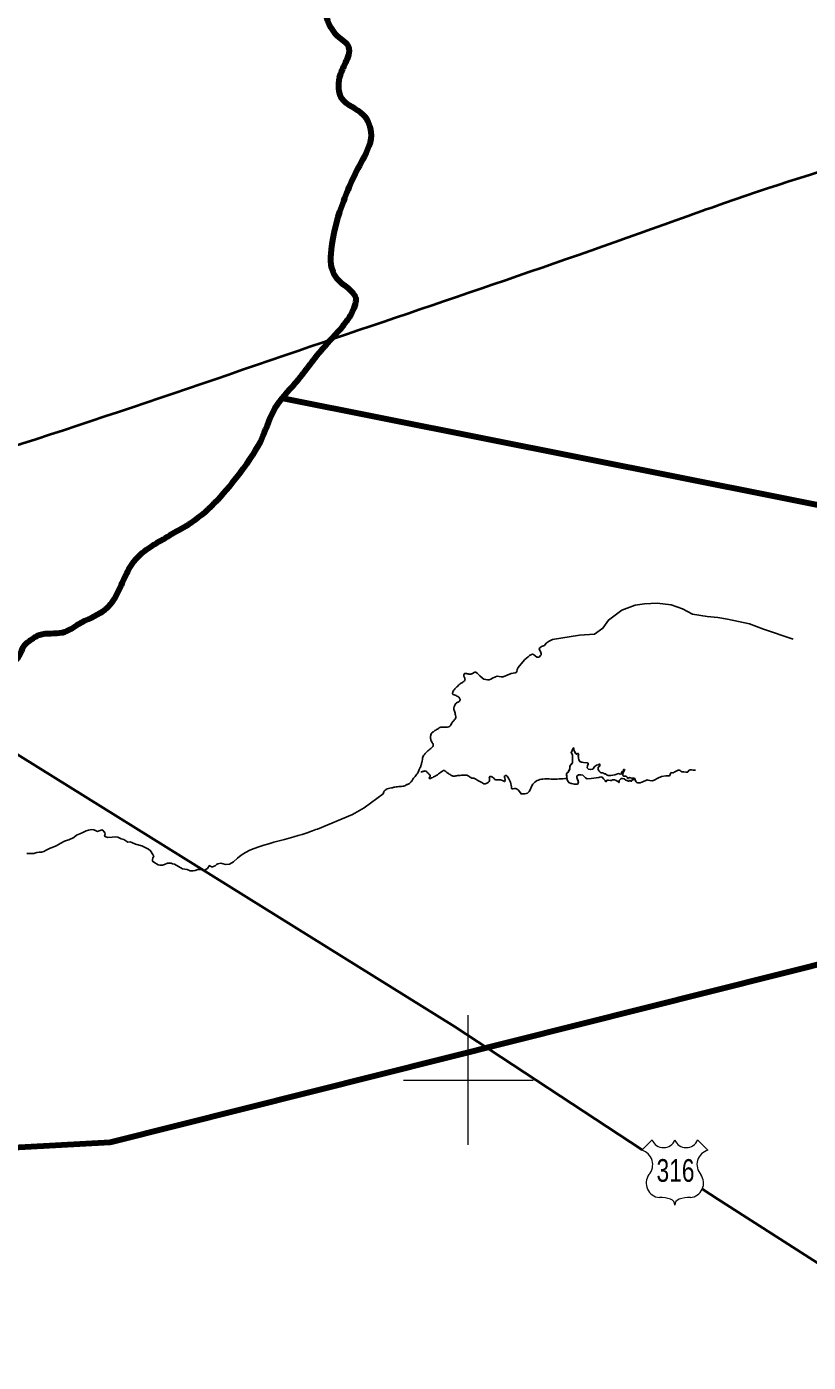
# Model space of a CAD drawing. Extents: x 553962 to 842807, y 8883888 to 9032388.
# Drawn here: x 668186 to 680246, y 8970643 to 8991260 of the extents above; entities that cross this region are included whole.
import ezdxf
from ezdxf.enums import TextEntityAlignment as Align

# ---------------------------------------------------------------- set-up
doc = ezdxf.new("R2010")
doc.units = 0
doc.header["$LTSCALE"] = 20
for name, color, linetype, lineweight in [('12', 7, 'Continuous', 25), ('2', 7, 'Continuous', 13), ('24', 7, 'Continuous', 25), ('48', 7, 'Continuous', 25), ('9', 7, 'Continuous', 90)]:
    doc.layers.add(name, color=color, linetype=linetype, lineweight=lineweight)

msp = doc.modelspace()

# ---------------------------------------------------------------- linework, layer by layer
at = {"layer": '12', "lineweight": 40}
for points in [[(664631.3, 8982143.88), (674787.96, 8975827.42), (677683.83, 8973924.7)], [(678613.03, 8973314.17), (678848.45, 8973159.49), (686496, 8968269.47), (688991.09, 8966516.24), (690142.79, 8964774.58), (690545.39, 8964311.67), (690844.05, 8964097.05), (691107.98, 8963953.41), (691274.54, 8963904.28)]]:
    msp.add_lwpolyline(points, dxfattribs=at)
msp.add_spline([(662912.02, 8983352.99), (665533.73, 8984046.05), (672367.15, 8986257.08), (678390.81, 8988339.62), (678953.01, 8988541.51), (681620.8, 8989389.14)], degree=3, dxfattribs=at)
at = {"layer": '2'}
for p, q in [((675000, 8974000), (675000, 8976000)), ((674000, 8975000), (676000, 8975000))]:
    msp.add_line(p, q, dxfattribs=at)
at = {"layer": '24'}
msp.add_line((672671.22, 8978874.29), (672647.43, 8978867.91), dxfattribs=at)
for points in [[(680010.41, 8981805.06), (679556.93, 8981958.65), (679341.35, 8982043.66), (678998.07, 8982113.14), (678848.56, 8982142.15), (678687.82, 8982154.62), (678460.72, 8982189.84), (678306.15, 8982274.33), (678129.2, 8982336.83), (677913.09, 8982360.87), (677718.89, 8982351.45), (677574.5, 8982330.52), (677368.62, 8982254.69), (677162.08, 8982101.24), (677077.79, 8981974.47), (676949.42, 8981881.33), (676716.35, 8981866.71), (676299.77, 8981798.23), (676248.02, 8981776.31), (676201.88, 8981745.32), (676173.36, 8981709.8)], [(676173.36, 8981709.8), (676173.04, 8981709.24), (676157.82, 8981701.14), (676127.29, 8981691.56), (676101.78, 8981671.76), (676094.32, 8981657.36), (676099.98, 8981642.02), (676114.77, 8981613.2), (676125.1, 8981582.5), (676122.13, 8981566.53), (676114.39, 8981552.11), (676091.16, 8981529.15), (676075.45, 8981525.88), (676059.41, 8981529.4), (676032.15, 8981546.9), (676008.32, 8981568.84), (675992.5, 8981572.1), (675976.22, 8981569.3), (675946.59, 8981555.8), (675924.37, 8981532.18), (675899.46, 8981512.07), (675872.88, 8981493.01), (675787.66, 8981394.22), (675767.43, 8981368.23), (675755.29, 8981338.76), (675746.23, 8981306.95), (675737.7, 8981293.06), (675724.53, 8981284.2), (675659.31, 8981276.53), (675599.2, 8981251.51), (675539.12, 8981225.64), (675507.19, 8981222.59), (675475.2, 8981229.23)], [(675473.96, 8981229.49), (675446.53, 8981233.18), (675420.5, 8981226.09), (675370.61, 8981203.81), (675348.28, 8981187.96), (675322.3, 8981178.98), (675294.77, 8981178.11), (675267.74, 8981182.88), (675241.27, 8981190.56), (675217.56, 8981203.75), (675175.92, 8981239.84), (675137.89, 8981278.99), (675114.5, 8981293.95), (675101.27, 8981294.37), (675088.15, 8981289.46)], [(676735.06, 8979710.25), (676716.45, 8979713.26), (676699.77, 8979711.52), (676685.29, 8979701.01), (676673.44, 8979689.17), (676673.44, 8979670.77), (676681.34, 8979649.73), (676691.87, 8979635.27), (676697.13, 8979616.87), (676698.45, 8979598.46), (676695.82, 8979578.74), (676691.87, 8979570.86), (676670.8, 8979568.23), (676655.01, 8979568.23), (676631.31, 8979569.54), (676591.82, 8979578.74), (676557.59, 8979590.58), (676537.38, 8979611.29), (676526.19, 8979640.87), (676516.78, 8979711.52), (676518.1, 8979733.87), (676535.21, 8979749.65), (676548.42, 8979769.09), (676562.9, 8979792.75), (676566.85, 8979819.05), (676566.85, 8979833.51), (676568.17, 8979847.97), (676574.75, 8979859.8), (676593.18, 8979878.21), (676607.66, 8979899.24), (676607.66, 8979926.85), (676606.34, 8979975.49), (676605.03, 8980003.1), (676605.03, 8980020.19), (676598.44, 8980038.59), (676585.28, 8980057), (676599.76, 8980074.09), (676608.98, 8980103.01), (676616.87, 8980114.84), (676618.19, 8980127.99), (676626.09, 8980125.36), (676627.41, 8980108.27), (676629.07, 8980090.67), (676636.62, 8980075.4), (676656.37, 8980042.54), (676661.63, 8980030.71), (676673.48, 8980032.02), (676685.33, 8980039.91), (676695.86, 8980041.22), (676705.07, 8980028.08), (676697.18, 8980008.36), (676698.49, 8979987.32), (676698.49, 8979967.6), (676706.39, 8979943.94), (676716.92, 8979921.59), (676734.04, 8979909.76), (676749.81, 8979906.62)], [(677114.5, 8979604.94), (677115.12, 8979612.9), (677109.9, 8979626.4), (677088.3, 8979647.8), (677071.61, 8979672.68), (677058.45, 8979678.14), (677042.41, 8979678.54), (677011.81, 8979672.78), (676893.86, 8979653.38), (676833.47, 8979650.87), (676806.66, 8979663.14), (676786.19, 8979685.04), (676764.85, 8979704.98), (676734.44, 8979710.34), (676703.97, 8979712.88), (676679.24, 8979696.17), (676672.11, 8979684.03), (676673.94, 8979668.51), (676687.22, 8979641.98), (676697.48, 8979614.17), (676697.2, 8979584.4), (676691.52, 8979570.53), (676677.11, 8979567.76), (676646.59, 8979568.31), (676587.63, 8979579.85), (676559.24, 8979589.66), (676539.31, 8979608.19), (676527.72, 8979634.97), (676521.56, 8979666.86), (676517.91, 8979700.72), (676517.31, 8979732.18), (676538.37, 8979753.16), (676554.74, 8979778.46), (676566.04, 8979805.75), (676566.84, 8979835.92), (676569.13, 8979850.65), (676577.54, 8979863.1), (676599.02, 8979884.43), (676606.96, 8979897.16), (676608.97, 8979911.65), (676606.83, 8979942.17), (676605.02, 8980001.92), (676602.49, 8980031.47), (676585.26, 8980056.68), (676602.91, 8980080.85), (676605.9, 8980095.82), (676613.4, 8980108.12), (676616.71, 8980123.84), (676619.68, 8980128.22), (676626.85, 8980124.58), (676628.21, 8980093.76), (676656.78, 8980040.98), (676659.26, 8980033.33), (676664.66, 8980029.86), (676679.09, 8980035.7), (676692.58, 8980041.72), (676704.16, 8980032.52), (676701.89, 8980018), (676696.55, 8980004.14), (676698.3, 8979973.88), (676705.88, 8979945.21), (676719.57, 8979918.68), (676732.29, 8979910.43), (676746.84, 8979906.92), (676776.98, 8979904.4), (676836.42, 8979898.95), (676850.36, 8979891.09), (676851.09, 8979877.81), (676838.17, 8979849.8), (676834.14, 8979820.17), (676843.47, 8979808.39), (676856.42, 8979800.31), (676884.99, 8979792.41), (676915.73, 8979796.62), (676928.54, 8979805.08), (676935.39, 8979818.43), (676939.86, 8979832.98), (676950.81, 8979842.15), (676975.94, 8979858.86), (677004.34, 8979868.52), (677017.35, 8979875.33), (677031.39, 8979875.65), (677031.62, 8979859.51), (677027.7, 8979845.66), (677003.2, 8979827.94), (677002.02, 8979797.95), (677015.44, 8979771.39), (677036.31, 8979750.56), (677048.84, 8979742.38), (677064.84, 8979742.12), (677080.25, 8979742.18), (677089.31, 8979731.45), (677101.57, 8979725.86), (677117.75, 8979725.68), (677142.87, 8979708.94), (677155.57, 8979701.61)], [(675087.15, 8979659.28), (675095.01, 8979655.6), (675114.07, 8979645.39), (675146.65, 8979624.23), (675208.18, 8979591.31), (675240.67, 8979575.17), (675257.49, 8979573.31), (675274.63, 8979578.98), (675305.75, 8979595.8), (675319.38, 8979607.16), (675327.32, 8979622.71), (675327.55, 8979658.22), (675323.64, 8979674.81), (675328.55, 8979681.6), (675337.34, 8979685.42), (675354.33, 8979685.05), (675371.14, 8979678.06), (675396.26, 8979653.22), (675408.53, 8979640.43), (675423.95, 8979631.92), (675459.15, 8979632.47), (675494.4, 8979633.59), (675527.99, 8979622.29), (675560.44, 8979608.08), (675566.25, 8979614.12), (675565.69, 8979622.93), (675567.7, 8979640.57), (675564.31, 8979657.62), (675557.11, 8979673.68), (675557.01, 8979691.38), (675570.53, 8979702.52), (675587.81, 8979702.32), (675600.66, 8979690.33), (675618.7, 8979659.82), (675651.8, 8979597.54), (675665.5, 8979528.33), (675666.5, 8979510.44), (675673.83, 8979496.23), (675691.8, 8979495.5), (675711.85, 8979499.35), (675729.33, 8979500.48), (675745.36, 8979495.8), (675773.52, 8979473.13), (675814.31, 8979417.79), (675820.19, 8979416.17)], [(677155.57, 8979701.61), (677170.46, 8979699.7), (677200.75, 8979701.83), (677259.49, 8979713.29), (677316.63, 8979731.32), (677344.61, 8979722.94), (677361.84, 8979724.69), (677366.51, 8979727.85), (677363.7, 8979734.22), (677362.27, 8979749.46), (677372.09, 8979760.83), (677383.86, 8979769.23), (677397.29, 8979775.54), (677399.49, 8979782.79), (677396.29, 8979789.77), (677396.1, 8979795.47), (677404.72, 8979796.32), (677412.1, 8979791.78), (677413.34, 8979785.21), (677403.37, 8979772.94), (677389.87, 8979746.86), (677386.66, 8979716.55), (677386.77, 8979701.75), (677397.3, 8979692.55), (677427.55, 8979689.43), (677442.99, 8979683.38), (677453.85, 8979672.57), (677454.63, 8979657.8), (677461.05, 8979653.08), (677469.33, 8979653.18), (677476.79, 8979665.47), (677489.03, 8979668.43), (677523.46, 8979658.57), (677553.57, 8979659.1), (677567.49, 8979655.56), (677575.79, 8979641.38), (677575.45, 8979634.29), (677568.47, 8979632.95), (677556.28, 8979641.88), (677526.68, 8979644.72), (677525.71, 8979637.34), (677532.12, 8979633.13), (677533.89, 8979626.78), (677527.87, 8979622.22), (677518.47, 8979611.48), (677503.78, 8979615.45), (677494.26, 8979626.8), (677486.89, 8979625.76), (677482.31, 8979619.9), (677469.51, 8979612.17), (677457.25, 8979620), (677429.71, 8979631.38), (677407.37, 8979651.06), (677377.76, 8979653.91), (677362.21, 8979653.07), (677350.34, 8979644.88), (677337.79, 8979636.56), (677328.79, 8979624.55), (677327.87, 8979593.69), (677325.9, 8979591.11), (677321.22, 8979595.36), (677308.05, 8979611.23), (677282.07, 8979626.19), (677253.31, 8979633.93), (677223.33, 8979632.17), (677209.63, 8979626.17), (677194.78, 8979625.06), (677165.13, 8979628.93), (677150.16, 8979628.9), (677136.06, 8979624.03), (677129.11, 8979610.61), (677115.23, 8979605.23)], [(677574.68, 8979633.6), (677579.22, 8979617.99), (677589.49, 8979605.12), (677601.99, 8979594.22), (677617.27, 8979588.82), (677649.99, 8979586.21), (677679.85, 8979600.02), (677739.99, 8979626.59), (677754.87, 8979633.28), (677770.93, 8979630.47), (677802.97, 8979623.68), (677834.85, 8979618.06), (677866.2, 8979629.42), (677923.42, 8979661.04), (677983.4, 8979687.46), (678048.25, 8979693.76), (678080.75, 8979695.02), (678098.1, 8979695.68), (678110.94, 8979703.24), (678121.88, 8979734.22), (678131.94, 8979746.25), (678148.53, 8979745), (678164.71, 8979744.09), (678178.95, 8979752.61), (678205.7, 8979770.77), (678236.59, 8979781.6), (678253.28, 8979785.26), (678266.58, 8979777.35), (678279.04, 8979766.41), (678294.06, 8979760.09), (678326.45, 8979755.52), (678358.91, 8979753.69), (678374.95, 8979750.22), (678382.53, 8979752.78), (678387.08, 8979759.73), (678409.91, 8979782.59), (678425.2, 8979788.53), (678441.73, 8979789.23), (678473.91, 8979781.89), (678506.33, 8979785.57)], [(673685.83, 8979419.85), (673393.23, 8979201.14), (673214.85, 8979097.34), (672672.11, 8978875.49)], [(669373.83, 8978839.99), (669373.8, 8978839.95), (669353.61, 8978858.37), (669345.49, 8978861.97), (669334.67, 8978859.27), (669303.11, 8978844.87), (669276.96, 8978838.56), (669255.32, 8978845.77), (669219.25, 8978864.67), (669188.59, 8978866.47), (669139.9, 8978858.37), (669102.02, 8978849.37), (669050.62, 8978819.66), (669003.73, 8978802.55), (668952.33, 8978779.14), (668911.75, 8978746.72), (668837.09, 8978709.51), (668815.45, 8978704.1), (668767.66, 8978686.1), (668709.96, 8978655.49), (668639.62, 8978613.18), (668577.4, 8978592.47), (668547.65, 8978577.16), (668487.23, 8978546.55), (668447.55, 8978528.54), (668415.99, 8978519.54), (668377.28, 8978516.26), (668340.83, 8978510.19), (668293.74, 8978496.55), (668187.16, 8978496.23)], [(672671.22, 8978874.29), (672647.43, 8978867.91), (672622.45, 8978859.47), (672595.01, 8978849.11), (672563.79, 8978836.99), (672527.51, 8978823.26), (672484.87, 8978808.07), (672434.57, 8978791.58), (672375.78, 8978773.92), (672309.58, 8978755.2), (672237.5, 8978735.51), (672161.08, 8978714.95), (672081.86, 8978693.61), (672001.37, 8978671.59), (671921.17, 8978648.97), (671842.78, 8978625.85), (671767.47, 8978602.06), (671695.36, 8978576.39), (671626.31, 8978547.37), (671560.18, 8978513.51), (671496.81, 8978473.34), (671436.05, 8978425.39), (671377.76, 8978368.18)], [(671134.5, 8978339), (671113.67, 8978325.62), (671095.8, 8978307.78), (671052.65, 8978291.44), (671034.78, 8978292.92), (671021.39, 8978300.35), (671007.99, 8978310.76), (670999.06, 8978304.81), (670976.73, 8978266.17), (670927.61, 8978240.9), (670918.68, 8978240.9), (670848.72, 8978251.31), (670826.39, 8978249.82), (670783.22, 8978236.44), (670751.96, 8978227.52), (670707.3, 8978231.98), (670661.16, 8978248.33), (670623.95, 8978255.76), (670588.36, 8978259.41), (670525.84, 8978296.57), (670464.81, 8978332.24), (670436.53, 8978339.67), (670415.69, 8978345.62), (670356.15, 8978345.62), (670310, 8978327.78), (670281.73, 8978317.38), (670243.03, 8978315.89), (670211.77, 8978321.84), (670146.27, 8978361.97), (670126.92, 8978376.83), (670125.44, 8978400.61), (670131.39, 8978430.34), (670144.79, 8978452.63), (670132.88, 8978480.87), (670097.15, 8978540.32), (670065.89, 8978562.62), (669960.21, 8978614.64), (669866.43, 8978641.39), (669806.89, 8978666.66), (669782.18, 8978675.24), (669747.95, 8978673.76), (669715.2, 8978693.07), (669682.45, 8978710.9), (669642.26, 8978724.28), (669591.65, 8978751.03), (669555.92, 8978755.49), (669505.32, 8978751.03), (669432.39, 8978743.6), (669393.68, 8978758.46), (669387.73, 8978773.33), (669396.66, 8978797.11), (669390.71, 8978814.94), (669381.78, 8978829.81), (669377.31, 8978834.27), (669373.8, 8978839.95)], [(671377.76, 8978368.18), (671313.24, 8978332.52), (671252.51, 8978325.9), (671182.96, 8978347.98), (671134.5, 8978339)]]:
    msp.add_lwpolyline(points, dxfattribs=at)
at = {"layer": '24', "lineweight": 53}
for points in [[(673192.84, 8986819.18), (673266.86, 8987062.98), (672967.23, 8987378.38), (672888.38, 8987819.94), (673046.08, 8988482.29), (673345.72, 8989160.41), (673503.42, 8989586.2), (673377.26, 8989901.61), (673046.08, 8990153.93), (673014.54, 8990469.33), (673109.16, 8990705.89), (673156.47, 8990942.44), (672983, 8991115.91), (672793.76, 8991510.16), (672841.07, 8992330.21), (672841.07, 8992787.55), (672809.53, 8993118.72), (672683.37, 8993386.82), (672809.53, 8993733.76), (673077.62, 8994335.64), (673377.26, 8994887.88), (673519.19, 8995534.8), (673534.96, 8995976.59), (673487.65, 8996159.62), (673676.89, 8996348.97), (674008.06, 8996727.65), (674355.01, 8997327.22), (674512.71, 8997705.9), (674843.88, 8997895.24), (675080.44, 8998053.03), (675033.13, 8998242.37), (675144.33, 8998385.48)], [(673192.84, 8986819.18), (673063.18, 8986639.65), (672744.02, 8986280.6), (672325.13, 8985751.98), (672015.94, 8985372.98), (671826.44, 8984934.13), (671477.35, 8984375.6), (670717.69, 8983597.64), (670425.12, 8983424.76), (670155.83, 8983265.18), (669913.13, 8983088.98), (669740.26, 8982846.28), (669627.22, 8982610.24), (669494.24, 8982364.22), (669361.25, 8982234.56), (668988.9, 8982038.4), (668736.23, 8981905.42), (668383.82, 8981868.85), (668230.89, 8981779.09)], [(668235.4, 8981781.73), (668180.43, 8981742.09), (668134.22, 8981686.62), (668075.08, 8981562.73), (668027.02, 8981492.46), (667967.88, 8981461.03), (667921.68, 8981488.76), (667871.78, 8981544.24), (667781.22, 8981597.86), (667585.31, 8981649.63), (667500.29, 8981618.2), (667420.82, 8981547.93), (667309.93, 8981425.89), (667293.29, 8981368.57), (667232.3, 8981272.41), (667158.38, 8981204), (667071.51, 8981167.02), (666929.2, 8981074.56), (666877.45, 8980963.61), (666866.36, 8980874.86)]]:
    msp.add_spline(points, degree=3, dxfattribs=at)
at = {"layer": '24'}
for points in [[(673192.84, 8986819.18), (673063.18, 8986639.65), (672744.02, 8986280.6), (672325.13, 8985751.98), (672015.94, 8985372.98), (671826.44, 8984934.13), (671477.35, 8984375.6), (670717.69, 8983597.64), (670425.12, 8983424.76), (670155.83, 8983265.18), (669913.13, 8983088.98), (669740.26, 8982846.28), (669627.22, 8982610.24), (669494.24, 8982364.22), (669361.25, 8982234.56), (668988.9, 8982038.4), (668736.23, 8981905.42), (668383.82, 8981868.85), (668230.89, 8981779.09)], [(668235.4, 8981781.73), (668180.43, 8981742.09), (668134.22, 8981686.62), (668075.08, 8981562.73), (668027.02, 8981492.46), (667967.88, 8981461.03), (667921.68, 8981488.76), (667871.78, 8981544.24), (667781.22, 8981597.86), (667585.31, 8981649.63), (667500.29, 8981618.2), (667420.82, 8981547.93), (667309.93, 8981425.89), (667293.29, 8981368.57), (667232.3, 8981272.41), (667158.38, 8981204), (667071.51, 8981167.02), (666929.2, 8981074.56), (666877.45, 8980963.61), (666866.36, 8980874.86)], [(675820.19, 8979416.17), (675913.28, 8979430.87), (675996.57, 8979568.06), (676148.46, 8979646.45), (676280.74, 8979646.45), (676520.82, 8979656.25)]]:
    msp.add_spline(points, degree=3, dxfattribs=at)
for points in [[(675088.15, 8981289.46), (675084.56, 8981286.09), (675073.09, 8981280.99), (675059.7, 8981272.72), (675039.94, 8981265.7), (675019.56, 8981265.64), (674995.36, 8981268.74), (674982, 8981273.13), (674960.35, 8981278.13), (674940.61, 8981276.17), (674934.23, 8981266.65), (674930.38, 8981246.38), (674930.35, 8981233.33), (674939.24, 8981216.9), (674950.04, 8981194.14), (674950.01, 8981172.63), (674932.16, 8981151.7), (674910.5, 8981138.37), (674888.2, 8981126.94), (674870.78, 8981114.5), (674849.12, 8981094.23), (674823.66, 8981070.79), (674802.02, 8981051.16), (674784.84, 8981030.28), (674766.24, 8981002.08), (674757.98, 8980979.33), (674754.17, 8980961.64), (674762.43, 8980950.28), (674795.47, 8980943.38), (674824.72, 8980928.88), (674855.36, 8980911.55), (674866.17, 8980896.4), (674876.35, 8980876.19), (674874.25, 8980857.53), (674852.52, 8980838.68), (674834.75, 8980830.42), (674816.19, 8980826.48), (674798.75, 8980797.31), (674785.75, 8980771.4), (674778.65, 8980757.66), (674774.32, 8980746.28), (674774.33, 8980730.58), (674779.67, 8980710.91), (674789.57, 8980677.25), (674799.47, 8980647.79), (674809.38, 8980612.71), (674805.17, 8980583.24), (674774.2, 8980544.67), (674750.27, 8980520.8), (674739.04, 8980494.14), (674719.38, 8980460.45), (674681.42, 8980447.78), (674633.7, 8980443.49), (674600.07, 8980450.41), (674572.53, 8980450.3), (674553.02, 8980439), (674525.23, 8980417.83), (674494.6, 8980402.27), (674473.24, 8980385.49), (674449.03, 8980368.73), (674429.09, 8980349.15), (674417.73, 8980318.32), (674418.16, 8980300.53), (674418.2, 8980271.07), (674421.09, 8980248.62), (674435.39, 8980221.92), (674452.56, 8980193.82), (674461.15, 8980171.35), (674452.63, 8980146.13), (674436.96, 8980126.53), (674405.57, 8980106.44), (674374.2, 8980081.27), (674342.83, 8980050.48), (674311.46, 8980012.68), (674298.64, 8979983.25), (674290.1, 8979952.41), (674283.01, 8979903.32), (674270.2, 8979852.84), (674250.48, 8979810.54), (674243.83, 8979793.29), (674225.36, 8979755.11)], [(674225.36, 8979755.11), (674222.18, 8979749.12), (674211.06, 8979728.89), (674193.75, 8979701.73), (674168.03, 8979673.72), (674143.74, 8979647.11), (674129.45, 8979619.08), (674096.58, 8979574.24), (674050.81, 8979561.71), (674019.35, 8979542.12), (673990.74, 8979533.76), (673947.83, 8979533.85), (673904.92, 8979528.32), (673866.3, 8979522.79), (673814.8, 8979508.86), (673766.16, 8979501.94), (673727.49, 8979486.15), (673707.42, 8979468.82), (673695.91, 8979444.3), (673685.83, 8979419.85)], [(674269.9, 8979755.2), (674271.02, 8979755.56), (674280.96, 8979758.79), (674301.5, 8979764.12), (674322.08, 8979771.65), (674348.46, 8979771.59), (674363.28, 8979753.87), (674372.31, 8979741.22), (674378.32, 8979734.99)], [(674378.32, 8979734.99), (674384.34, 8979728.77), (674399.37, 8979716.52), (674413.55, 8979701.96), (674406.5, 8979679.24), (674395.3, 8979662.64), (674398.53, 8979650.63), (674415.91, 8979653.75), (674449.36, 8979671.36), (674501.4, 8979697.78), (674579.78, 8979752.33), (674601.85, 8979771.29), (674617.63, 8979782.03), (674634.11, 8979778.85), (674651.91, 8979763), (674669.75, 8979743.96), (674693.9, 8979732.48), (674719.35, 8979715.89), (674739.09, 8979699.94), (674757.52, 8979693.5), (674779.06, 8979691.44), (674805.7, 8979694.46), (674831.07, 8979699.4), (674872.33, 8979701.71), (674917.4, 8979707.81), (674962.49, 8979706.92), (674989.81, 8979703.59), (675008.25, 8979692.05), (675027.33, 8979672.88), (675045.76, 8979662.61), (675065.45, 8979660.6), (675080.06, 8979660.52), (675087.15, 8979659.28)]]:
    msp.add_open_spline(points, degree=3, dxfattribs=at)
at = {"layer": '48', "lineweight": 13}
for p, q in [((677677.43, 8973917.6), (677837.36, 8974077.5)), ((678536.68, 8974077.5), (678696.63, 8973917.6))]:
    msp.add_line(p, q, dxfattribs=at)
for centre, radius, start, end in [((677615.36, 8973695.73), 230.34, 317.5721, 74.36886), ((678012.2, 8974144.47), 187.21, 200.95927, 339.04073), ((678361.85, 8974144.47), 187.21, 200.95927, 339.04073), ((678758.68, 8973695.73), 230.34, 105.62774, 222.4279), ((677968.86, 8973410.59), 224.71, 144.73733, 264.65778), ((678405.19, 8973410.59), 224.71, 275.34222, 35.26267), ((677946.91, 8972597.12), 589.74, 72.89371, 89.90057), ((678092.66, 8973070.49), 94.44, 357.69345, 72.92955), ((678281.38, 8973070.49), 94.44, 107.07045, 182.30655), ((678427.13, 8972597.12), 589.74, 90.09943, 107.10629)]:
    msp.add_arc(centre, radius, start, end, dxfattribs=at)
at = {"layer": '9'}
for points in [[(672140.11, 8985526.97), (681326.71, 8983692.97), (685074.1, 8986884.1), (688700.74, 8988246.46)], [(658746.81, 8975176.03), (664691.54, 8973777.51), (669474.23, 8974039.27), (694202.59, 8980257.83)]]:
    msp.add_lwpolyline(points, dxfattribs=at)
for points in [[(673192.84, 8986819.18), (673266.86, 8987062.98), (672967.23, 8987378.38), (672888.38, 8987819.94), (673046.08, 8988482.29), (673345.72, 8989160.41), (673503.42, 8989586.2), (673377.26, 8989901.61), (673046.08, 8990153.93), (673014.54, 8990469.33), (673109.16, 8990705.89), (673156.47, 8990942.44), (672983, 8991115.91), (672793.76, 8991510.16), (672841.07, 8992330.21), (672841.07, 8992787.55), (672809.53, 8993118.72), (672683.37, 8993386.82), (672809.53, 8993733.76), (673077.62, 8994335.64), (673377.26, 8994887.88), (673519.19, 8995534.8), (673534.96, 8995976.59), (673487.65, 8996159.62), (673676.89, 8996348.97), (674008.06, 8996727.65), (674355.01, 8997327.22), (674512.71, 8997705.9), (674843.88, 8997895.24), (675080.44, 8998053.03), (675033.13, 8998242.37), (675150.35, 8998458.37), (675150.35, 8998951.16), (675361.31, 8999361.82)], [(673192.84, 8986819.18), (673063.18, 8986639.65), (672744.02, 8986280.6), (672325.13, 8985751.98), (672015.94, 8985372.98), (671826.44, 8984934.13), (671477.35, 8984375.6), (670717.69, 8983597.64), (670425.12, 8983424.76), (670155.83, 8983265.18), (669913.13, 8983088.98), (669740.26, 8982846.28), (669627.22, 8982610.24), (669494.24, 8982364.22), (669361.25, 8982234.56), (668988.9, 8982038.4), (668736.23, 8981905.42), (668383.82, 8981868.85), (668230.89, 8981779.09)], [(668235.4, 8981781.73), (668180.43, 8981742.09), (668134.22, 8981686.62), (668075.08, 8981562.73), (668027.02, 8981492.46), (667967.88, 8981461.03), (667921.68, 8981488.76), (667871.78, 8981544.24), (667781.22, 8981597.86), (667585.31, 8981649.63), (667500.29, 8981618.2), (667420.82, 8981547.93), (667309.93, 8981425.89), (667293.29, 8981368.57), (667232.3, 8981272.41), (667158.38, 8981204), (667071.51, 8981167.02), (666929.2, 8981074.56), (666877.45, 8980963.61), (666866.36, 8980874.86)], [(637260.63, 8972975.84), (641524.45, 8971056.24), (652526.05, 8965412.73), (653164.33, 8965062.83), (670790.48, 8953770.1), (686194.04, 8943929.95), (696283.29, 8937647.07)]]:
    msp.add_spline(points, degree=3, dxfattribs=at)

# ---------------------------------------------------------------- texts
at = {"layer": '48', "width": 0.75}
msp.add_text('316', height=350, dxfattribs=at).set_placement((678196.95, 8973429.81), align=Align.CENTER)

doc.saveas('drawing.dxf')
